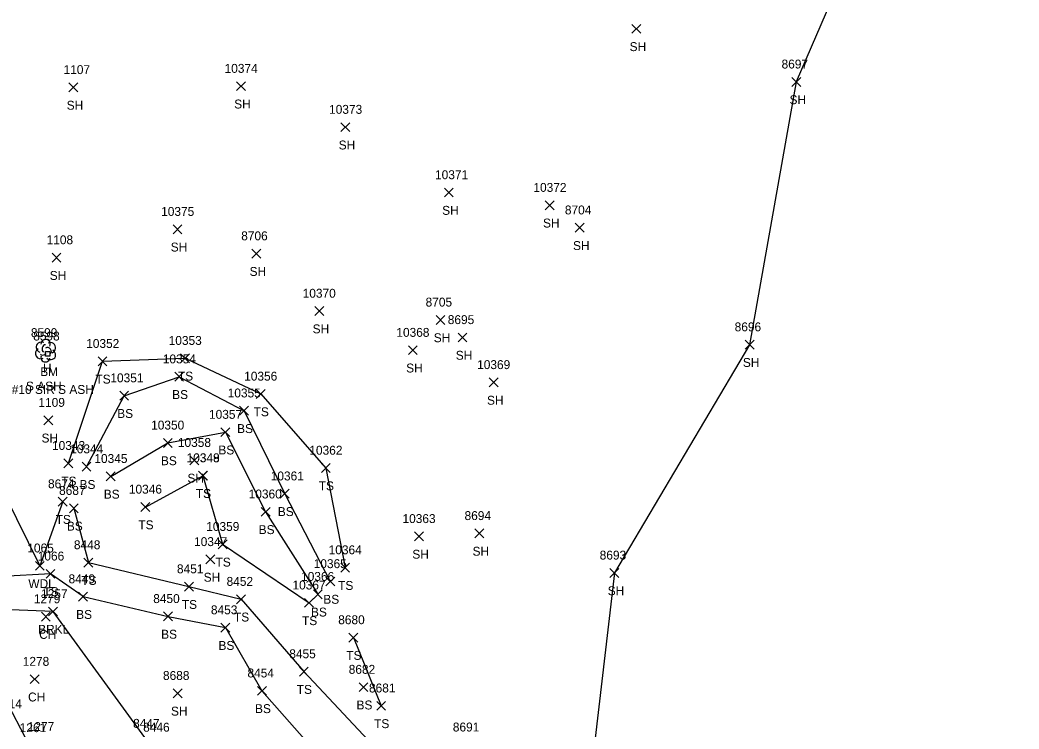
# Model space of a CAD drawing. Extents: x 1482574 to 1485769, y 580696 to 595649.
# Drawn here: x 1485229.3 to 1485453.7, y 581446.4 to 581605.5 of the extents above; entities that cross this region are included whole.
import ezdxf

# ---------------------------------------------------------------- set-up
doc = ezdxf.new("R2010")
doc.units = 0
for name, color, linetype in [('C_A', 7, 'Continuous'), ('C_C', 7, 'Continuous'), ('C_I', 7, 'Continuous'), ('CPBM', 7, 'Continuous'), ('L_A', 7, 'Continuous'), ('L_C', 7, 'Continuous'), ('L_I', 7, 'Continuous'), ('L_TIC', 7, 'Continuous'), ('LAWA', 7, 'Continuous'), ('LAWE', 7, 'Continuous'), ('LELB', 7, 'Continuous'), ('LSOGP', 7, 'Continuous'), ('LTD', 7, 'Continuous')]:
    doc.layers.add(name, color=color, linetype=linetype)

msp = doc.modelspace()

# ---------------------------------------------------------------- linework, layer by layer
at = {"layer": 'CPBM'}
for p, q in [((1485235.03, 581530.07), (1485235.03, 581531.07)), ((1485235.03, 581531.07), (1485236.03, 581531.07)), ((1485235.54, 581530.57), (1485235.54, 581530.57)), ((1485235.54, 581530.57), (1485235.54, 581530.57)), ((1485236.03, 581531.07), (1485236.03, 581530.07)), ((1485236.03, 581530.07), (1485235.03, 581530.07))]:
    msp.add_line(p, q, dxfattribs=at)
at = {"layer": 'L_TIC'}
for points in [[(1485366.77, 581602.53), (1485368.77, 581604.52)], [(1485368.77, 581602.53), (1485366.77, 581604.52)], [(1485240.31, 581589.37), (1485242.31, 581591.37)], [(1485242.31, 581589.37), (1485240.31, 581591.37)], [(1485277.94, 581589.65), (1485279.94, 581591.65)], [(1485279.94, 581589.65), (1485277.94, 581591.65)], [(1485402.71, 581590.62), (1485404.71, 581592.62)], [(1485404.71, 581590.62), (1485402.71, 581592.62)], [(1485301.42, 581580.45), (1485303.42, 581582.45)], [(1485303.42, 581580.45), (1485301.42, 581582.45)], [(1485324.66, 581565.78), (1485326.66, 581567.78)], [(1485326.66, 581565.78), (1485324.66, 581567.78)], [(1485347.32, 581562.93), (1485349.32, 581564.93)], [(1485349.32, 581562.93), (1485347.32, 581564.93)], [(1485263.69, 581557.54), (1485265.69, 581559.54)], [(1485265.69, 581557.54), (1485263.69, 581559.54)], [(1485354.06, 581557.87), (1485356.06, 581559.87)], [(1485356.06, 581557.87), (1485354.06, 581559.87)], [(1485236.5, 581551.17), (1485238.5, 581553.17)], [(1485238.5, 581551.17), (1485236.5, 581553.17)], [(1485281.4, 581552.06), (1485283.4, 581554.06)], [(1485283.4, 581552.06), (1485281.4, 581554.06)], [(1485295.57, 581539.17), (1485297.57, 581541.17)], [(1485297.57, 581539.17), (1485295.57, 581541.17)], [(1485322.77, 581537.19), (1485324.77, 581539.19)], [(1485324.77, 581537.19), (1485322.77, 581539.19)], [(1485327.72, 581533.25), (1485329.72, 581535.25)], [(1485329.72, 581533.25), (1485327.72, 581535.25)], [(1485392.22, 581531.63), (1485394.22, 581533.63)], [(1485394.22, 581531.63), (1485392.22, 581533.63)], [(1485265.38, 581528.58), (1485267.38, 581530.58)], [(1485267.38, 581528.58), (1485265.38, 581530.58)], [(1485316.57, 581530.39), (1485318.57, 581532.39)], [(1485318.57, 581530.39), (1485316.57, 581532.39)], [(1485246.85, 581527.9), (1485248.85, 581529.9)], [(1485248.85, 581527.9), (1485246.85, 581529.9)], [(1485264.06, 581524.43), (1485266.06, 581526.43)], [(1485266.06, 581524.43), (1485264.06, 581526.43)], [(1485334.73, 581523.15), (1485336.73, 581525.15)], [(1485336.73, 581523.15), (1485334.73, 581525.15)], [(1485251.71, 581520.18), (1485253.71, 581522.18)], [(1485253.71, 581520.18), (1485251.71, 581522.18)], [(1485282.39, 581520.56), (1485284.39, 581522.56)], [(1485284.39, 581520.56), (1485282.39, 581522.56)], [(1485278.64, 581516.79), (1485280.64, 581518.79)], [(1485280.64, 581516.79), (1485278.64, 581518.79)], [(1485234.66, 581514.67), (1485236.66, 581516.67)], [(1485236.66, 581514.67), (1485234.66, 581516.67)], [(1485274.44, 581511.99), (1485276.44, 581513.99)], [(1485276.44, 581511.99), (1485274.44, 581513.99)], [(1485261.53, 581509.58), (1485263.53, 581511.58)], [(1485263.53, 581509.58), (1485261.53, 581511.58)], [(1485239.17, 581505), (1485241.17, 581507)], [(1485241.17, 581505), (1485239.17, 581507)], [(1485243.25, 581504.24), (1485245.25, 581506.24)], [(1485245.25, 581504.24), (1485243.25, 581506.24)], [(1485267.45, 581505.67), (1485269.45, 581507.67)], [(1485269.45, 581505.67), (1485267.45, 581507.67)], [(1485297.02, 581503.93), (1485299.02, 581505.93)], [(1485299.02, 581503.93), (1485297.02, 581505.93)], [(1485248.68, 581502.07), (1485250.68, 581504.07)], [(1485250.68, 581502.07), (1485248.68, 581504.07)], [(1485269.39, 581502.22), (1485271.39, 581504.22)], [(1485271.39, 581502.22), (1485269.39, 581504.22)], [(1485269.42, 581502.25), (1485271.42, 581504.25)], [(1485271.42, 581502.25), (1485269.42, 581504.25)], [(1485287.79, 581498.16), (1485289.79, 581500.16)], [(1485289.79, 581498.16), (1485287.79, 581500.16)], [(1485237.91, 581496.4), (1485239.91, 581498.4)], [(1485239.91, 581496.4), (1485237.91, 581498.4)], [(1485240.4, 581494.9), (1485242.4, 581496.9)], [(1485242.4, 581494.9), (1485240.4, 581496.9)], [(1485256.49, 581495.19), (1485258.49, 581497.19)], [(1485258.49, 581495.19), (1485256.49, 581497.19)], [(1485283.48, 581494.11), (1485285.48, 581496.11)], [(1485285.48, 581494.11), (1485283.48, 581496.11)], [(1485317.96, 581488.59), (1485319.96, 581490.59)], [(1485319.96, 581488.59), (1485317.96, 581490.59)], [(1485331.49, 581489.26), (1485333.49, 581491.26)], [(1485333.49, 581489.26), (1485331.49, 581491.26)], [(1485273.83, 581486.82), (1485275.83, 581488.82)], [(1485275.83, 581486.82), (1485273.83, 581488.82)], [(1485271.09, 581483.42), (1485273.09, 581485.42)], [(1485273.09, 581483.42), (1485271.09, 581485.42)], [(1485232.77, 581481.99), (1485234.76, 581483.99)], [(1485234.76, 581481.99), (1485232.77, 581483.99)], [(1485243.68, 581482.71), (1485245.68, 581484.71)], [(1485245.68, 581482.71), (1485243.68, 581484.71)], [(1485301.37, 581481.58), (1485303.37, 581483.58)], [(1485303.37, 581481.58), (1485301.37, 581483.58)], [(1485235.16, 581480.18), (1485237.16, 581482.18)], [(1485237.16, 581480.18), (1485235.16, 581482.18)], [(1485361.85, 581480.39), (1485363.85, 581482.39)], [(1485363.85, 581480.39), (1485361.85, 581482.39)], [(1485266.26, 581477.32), (1485268.26, 581479.31)], [(1485268.26, 581477.32), (1485266.26, 581479.31)], [(1485298.01, 581478.47), (1485300.01, 581480.47)], [(1485300.01, 581478.47), (1485298.01, 581480.47)], [(1485242.49, 581475.08), (1485244.49, 581477.07)], [(1485244.49, 581475.08), (1485242.49, 581477.07)], [(1485277.98, 581474.49), (1485279.98, 581476.49)], [(1485279.98, 581474.49), (1485277.98, 581476.49)], [(1485295.23, 581475.61), (1485297.23, 581477.61)], [(1485297.23, 581475.61), (1485295.23, 581477.61)], [(1485293.25, 581473.68), (1485295.25, 581475.68)], [(1485295.25, 581473.68), (1485293.25, 581475.68)], [(1485234.12, 581470.59), (1485236.12, 581472.59)], [(1485236.12, 581470.59), (1485234.12, 581472.59)], [(1485235.74, 581471.75), (1485237.74, 581473.74)], [(1485237.74, 581471.75), (1485235.74, 581473.74)], [(1485261.58, 581470.63), (1485263.58, 581472.63)], [(1485263.58, 581470.63), (1485261.58, 581472.63)], [(1485274.46, 581468.11), (1485276.46, 581470.11)], [(1485276.46, 581468.11), (1485274.46, 581470.11)], [(1485303.2, 581465.88), (1485305.2, 581467.88)], [(1485305.2, 581465.88), (1485303.2, 581467.88)], [(1485231.63, 581456.54), (1485233.63, 581458.54)], [(1485233.63, 581456.54), (1485231.63, 581458.54)], [(1485292.07, 581458.24), (1485294.07, 581460.24)], [(1485294.07, 581458.24), (1485292.07, 581460.24)], [(1485305.47, 581454.75), (1485307.47, 581456.75)], [(1485307.47, 581454.75), (1485305.47, 581456.75)], [(1485263.74, 581453.37), (1485265.74, 581455.37)], [(1485265.74, 581453.37), (1485263.74, 581455.37)], [(1485282.67, 581453.93), (1485284.67, 581455.93)], [(1485284.67, 581453.93), (1485282.67, 581455.93)], [(1485309.45, 581450.56), (1485311.45, 581452.56)], [(1485311.45, 581450.56), (1485309.45, 581452.56)]]:
    msp.add_lwpolyline(points, dxfattribs=at)
at = {"layer": 'LAWA'}
msp.add_lwpolyline([(1485204.86, 581806.83), (1485202.64, 581769.82), (1485202.41, 581732.62), (1485200.4, 581692.93), (1485199.01, 581657), (1485197.14, 581619.89), (1485194.2, 581587.66), (1485197.68, 581566.26), (1485198.11, 581555.17), (1485211.87, 581532.27), (1485225.9, 581498.96), (1485233.76, 581482.99)], dxfattribs=at)
at = {"layer": 'LAWE'}
for points in [[(1485236.74, 581472.74), (1485219.51, 581473.38), (1485204.5, 581476.89), (1485188.67, 581481.42)], [(1485257.98, 581443.62), (1485236.74, 581472.74)], [(1485231.41, 581442.65), (1485219.85, 581464.8), (1485199.95, 581465.23), (1485189.75, 581463.2), (1485181.78, 581466.7)]]:
    msp.add_lwpolyline(points, dxfattribs=at)
at = {"layer": 'LELB'}
for points in [[(1485240.17, 581506), (1485247.85, 581528.9), (1485266.38, 581529.58), (1485283.39, 581521.56), (1485298.02, 581504.93), (1485302.37, 581482.58)], [(1485244.25, 581505.24), (1485252.71, 581521.18), (1485265.06, 581525.43), (1485279.64, 581517.79), (1485288.79, 581499.16), (1485299.01, 581479.47)], [(1485249.68, 581503.07), (1485262.53, 581510.58), (1485275.44, 581512.99), (1485284.48, 581495.11), (1485296.23, 581476.61)], [(1485257.49, 581496.19), (1485270.39, 581503.22), (1485270.42, 581503.25), (1485274.83, 581487.82), (1485294.25, 581474.68)], [(1485238.91, 581497.4), (1485233.76, 581482.99)], [(1485241.4, 581495.9), (1485244.68, 581483.71)], [(1485236.16, 581481.18), (1485225.34, 581480.56), (1485204.45, 581484.71), (1485193.44, 581486.12)], [(1485244.68, 581483.71), (1485267.26, 581478.31), (1485278.98, 581475.49), (1485293.07, 581459.24), (1485310.89, 581440.29), (1485311.21, 581407.3), (1485301.23, 581394.72), (1485316.94, 581399.58), (1485318.75, 581415.12), (1485324.5, 581419.83), (1485344.46, 581422.25), (1485355.41, 581417.67), (1485371.32, 581407.6), (1485376.73, 581391.39), (1485375.02, 581376.65), (1485370.9, 581360.76)], [(1485243.49, 581476.07), (1485236.16, 581481.18)], [(1485243.49, 581476.07), (1485262.58, 581471.63), (1485275.46, 581469.11), (1485283.67, 581454.93), (1485306.23, 581429.36), (1485307.78, 581411.9), (1485300.39, 581406.02), (1485288.35, 581394.33), (1485302.18, 581383.64), (1485312.38, 581383.3), (1485321.25, 581394.26), (1485325.77, 581410.76), (1485335.3, 581414.95), (1485351.72, 581410.92), (1485367.94, 581402.44), (1485373.4, 581390.61), (1485370.18, 581376.47), (1485366.47, 581359.15)], [(1485304.2, 581466.88), (1485310.45, 581451.56)]]:
    msp.add_lwpolyline(points, dxfattribs=at)
at = {"layer": 'LSOGP'}
msp.add_lwpolyline([(1485348.92, 581772.16), (1485408.85, 581726.38), (1485453.74, 581724.46), (1485431.36, 581655.68), (1485403.71, 581591.62), (1485393.22, 581532.63), (1485362.85, 581481.39), (1485357.87, 581438.52)], dxfattribs=at)
at = {"layer": 'LTD'}
msp.add_line((1485235.03, 581531.33), (1485235.03, 581531.33), dxfattribs=at)
msp.add_line((1485235.03, 581531.33), (1485235.03, 581531.33), dxfattribs=at)
msp.add_arc((1485235.07, 581532.76), 1.05, 335.5272, 180.9563, dxfattribs=at)
for centre, major_axis, ratio, start_param, end_param in [((1485234.24, 581532), (1.21, -0.51), 0.895232, 1.570796, 4.712389), ((1485234.82, 581531.79), (-0.208, -0.792), 0.645439, 3.141593, 6.283185), ((1485236.07, 581531.91), (-1.14, -0.48), 0.949671, 1.570796, 4.712389), ((1485233.94, 581530.62), (0.58, -1.04), 0.959034, 3.141593, 6.283185), ((1485234.57, 581530.58), (-0.625, -0.083), 0.423636, 0, 3.141593), ((1485235.53, 581531.16), (-0.5, 0.667), 0.989748, 3.141593, 6.283185), ((1485236.03, 581530.5), (-1.09, 0.79), 0.841452, 1.570796, 4.712389), ((1485235.03, 581529.83), (0.26, 1.06), 0.942809, 1.570796, 4.712389)]:
    msp.add_ellipse(centre, major_axis=major_axis, ratio=ratio, start_param=start_param, end_param=end_param, dxfattribs=at)

# ---------------------------------------------------------------- texts
at = {"layer": 'C_A'}
msp.add_text('BM', height=2, dxfattribs=at).set_placement((1485233.85, 581525.57))
at = {"layer": 'C_C'}
msp.add_text('TBM#10 SIR S ASH', height=2, dxfattribs=at).set_placement((1485221.82, 581521.57))
at = {"layer": 'C_I'}
msp.add_text('8598', height=2, dxfattribs=at).set_placement((1485232.28, 581533.57))
at = {"layer": 'L_A'}
for s, p in [('SH', (1485366.26, 581598.53)), ('SH', (1485402.19, 581586.62)), ('SH', (1485239.8, 581585.37)), ('SH', (1485277.43, 581585.65)), ('SH', (1485300.91, 581576.45)), ('SH', (1485324.15, 581561.78)), ('SH', (1485346.81, 581558.93)), ('SH', (1485263.17, 581553.54)), ('SH', (1485353.55, 581553.87)), ('SH', (1485235.99, 581547.17)), ('SH', (1485280.89, 581548.06)), ('SH', (1485295.05, 581535.17)), ('SH', (1485322.26, 581533.19)), ('SH', (1485327.21, 581529.25)), ('H', (1485234.46, 581526.33)), ('SH', (1485316.06, 581526.39)), ('SH', (1485391.71, 581527.63)), ('TS', (1485246.26, 581523.9)), ('TS', (1485264.79, 581524.58)), ('BS', (1485263.5, 581520.43)), ('SH', (1485334.22, 581519.15)), ('BS', (1485251.15, 581516.18)), ('TS', (1485281.8, 581516.56)), ('BS', (1485278.08, 581512.79)), ('SH', (1485234.15, 581510.67)), ('BS', (1485273.88, 581507.99)), ('BS', (1485260.97, 581505.58)), ('SH', (1485266.93, 581501.67)), ('TS', (1485238.58, 581501)), ('BS', (1485242.69, 581500.24)), ('TS', (1485296.43, 581499.93)), ('BS', (1485248.13, 581498.07)), ('TS', (1485268.8, 581498.22)), ('TS', (1485268.83, 581498.25)), ('TS', (1485237.32, 581492.4)), ('BS', (1485287.23, 581494.16)), ('BS', (1485239.84, 581490.9)), ('TS', (1485255.9, 581491.19)), ('BS', (1485282.93, 581490.11)), ('SH', (1485317.45, 581484.59)), ('SH', (1485330.98, 581485.26)), ('TS', (1485273.24, 581482.82)), ('SH', (1485270.58, 581479.42)), ('WDL', (1485231.18, 581477.99)), ('TS', (1485243.09, 581478.71)), ('TS', (1485300.78, 581477.58)), ('TS', (1485234.57, 581476.18)), ('BS', (1485297.45, 581474.47)), ('SH', (1485361.34, 581476.39)), ('TS', (1485265.67, 581473.31)), ('BS', (1485241.93, 581471.07)), ('TS', (1485277.38, 581470.49)), ('BS', (1485294.68, 581471.61)), ('BRKL', (1485233.39, 581467.74)), ('TS', (1485292.66, 581469.68)), ('CH', (1485233.61, 581466.59)), ('BS', (1485261.02, 581466.63)), ('BS', (1485273.9, 581464.11)), ('TS', (1485302.61, 581461.88)), ('TS', (1485291.48, 581454.24)), ('CH', (1485231.12, 581452.54)), ('BS', (1485282.11, 581449.93)), ('BS', (1485304.91, 581450.75)), ('SH', (1485263.23, 581449.37)), ('TS', (1485308.86, 581446.56))]:
    msp.add_text(s, height=2, dxfattribs=at).set_placement(p)
at = {"layer": 'L_C'}
msp.add_text('S ASH', height=2, dxfattribs=at).set_placement((1485230.65, 581522.33))
at = {"layer": 'L_I'}
for s, p in [('1107', (1485239.1, 581593.37)), ('10374', (1485275.27, 581593.65)), ('8697', (1485400.4, 581594.62)), ('10373', (1485298.75, 581584.45)), ('10371', (1485322.55, 581569.78)), ('10372', (1485344.65, 581566.93)), ('10375', (1485261.02, 581561.54)), ('8704', (1485351.72, 581561.87)), ('8706', (1485279.01, 581556.06)), ('1108', (1485235.29, 581555.17)), ('10370', (1485292.81, 581543.17)), ('8705', (1485320.43, 581541.19)), ('8695', (1485325.41, 581537.25)), ('8696', (1485389.86, 581535.63)), ('8599', (1485231.76, 581534.33)), ('10368', (1485313.86, 581534.39)), ('10352', (1485244.18, 581531.9)), ('10353', (1485262.71, 581532.58)), ('10354', (1485261.39, 581528.43)), ('10369', (1485332.01, 581527.15)), ('10351', (1485249.61, 581524.18)), ('10356', (1485279.67, 581524.56)), ('10355', (1485275.97, 581520.79)), ('1109', (1485233.45, 581518.67)), ('10357', (1485271.77, 581515.99)), ('10350', (1485258.77, 581513.58)), ('10343', (1485236.5, 581509)), ('10344', (1485240.58, 581508.24)), ('10358', (1485264.78, 581509.67)), ('10345', (1485246.02, 581506.07)), ('10348', (1485266.72, 581506.22)), ('10349', (1485266.74, 581506.25)), ('10362', (1485294.31, 581507.93)), ('10361', (1485285.64, 581502.16)), ('8674', (1485235.6, 581500.4)), ('10346', (1485253.77, 581499.19)), ('8687', (1485238.09, 581498.9)), ('10360', (1485280.68, 581498.11)), ('10363', (1485315.24, 581492.59)), ('8694', (1485329.18, 581493.26)), ('10359', (1485271.15, 581490.82)), ('1065', (1485230.95, 581485.99)), ('8448', (1485241.42, 581486.71)), ('10347', (1485268.42, 581487.42)), ('1066', (1485233.29, 581484.18)), ('10364', (1485298.65, 581485.58)), ('8693', (1485359.54, 581484.39)), ('8451', (1485264.57, 581481.31)), ('10365', (1485295.29, 581482.47)), ('8449', (1485240.22, 581479.07)), ('10366', (1485292.46, 581479.61)), ('8452', (1485275.72, 581478.49)), ('10367', (1485290.53, 581477.68)), ('1279', (1485232.42, 581474.59)), ('1257', (1485234.05, 581475.74)), ('8450', (1485259.24, 581474.63)), ('8453', (1485272.2, 581472.11)), ('8680', (1485300.8, 581469.88)), ('8455', (1485289.81, 581462.24)), ('1278', (1485229.93, 581460.54)), ('8682', (1485303.16, 581458.75)), ('8688', (1485261.43, 581457.37)), ('8454', (1485280.41, 581457.93)), ('8681', (1485307.71, 581454.56)), ('1214', (1485223.78, 581450.99)), ('1261', (1485229.24, 581445.65)), ('1277', (1485231.04, 581445.91)), ('8447', (1485254.72, 581446.62)), ('8446', (1485256.98, 581445.76)), ('8691', (1485326.55, 581445.8))]:
    msp.add_text(s, height=2, dxfattribs=at).set_placement(p)

doc.saveas('drawing.dxf')
